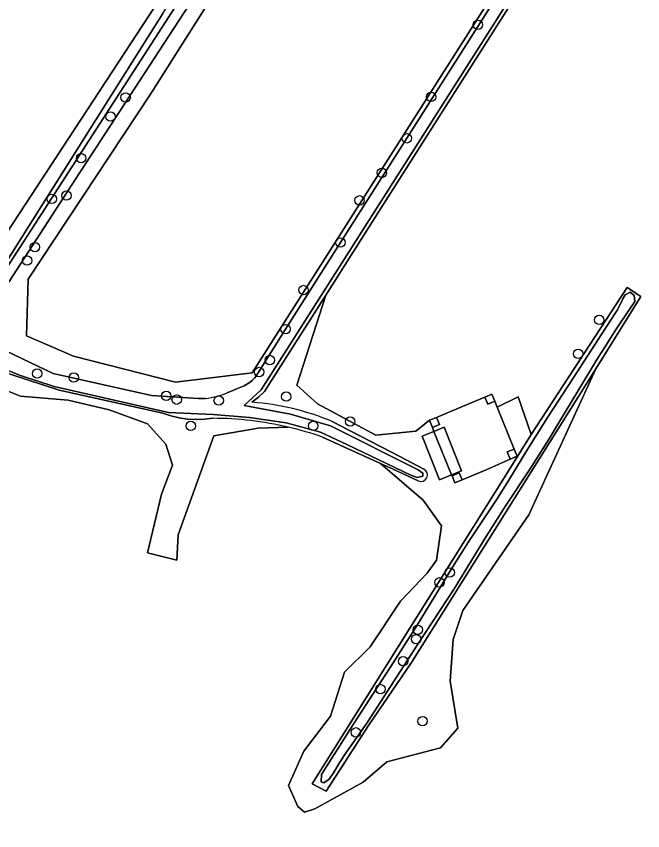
# Model space of a CAD drawing. Extents: x 162722 to 165104, y 384719 to 386284.
# Drawn here: x 164484.7 to 164549.9, y 385112.3 to 385197 of the extents above; entities that cross this region are included whole.
import ezdxf

# ---------------------------------------------------------------- set-up
doc = ezdxf.new("R2010")
doc.units = 0
for name, color, linetype in [('IMGEO_Boom', 7, 'Continuous'), ('IMGEO_Grasland_agrarisch', 7, 'Continuous'), ('IMGEO_Grasland_overig', 7, 'Continuous'), ('IMGEO_Hek', 7, 'Continuous'), ('IMGEO_Hoogspanningsmast', 7, 'Continuous'), ('IMGEO_Oever', 7, 'Continuous'), ('IMGEO_Waterloop', 7, 'Continuous')]:
    doc.layers.add(name, color=color, linetype=linetype)

msp = doc.modelspace()

# ---------------------------------------------------------------- linework, layer by layer
at = {"layer": 'IMGEO_Boom'}
for centre in [(164532.788, 385196.165), (164527.92, 385188.666), (164496.129, 385188.606), (164494.548, 385186.614), (164525.403, 385184.353), (164491.494, 385182.297), (164522.796, 385180.773), (164488.443, 385178.058), (164489.959, 385178.396), (164520.472, 385177.9), (164518.487, 385173.516), (164486.69, 385173.034), (164485.872, 385171.635), (164514.64, 385168.575), (164545.417, 385165.459), (164512.775, 385164.505), (164543.227, 385161.945), (164511.132, 385161.293), (164486.933, 385159.882), (164510.018, 385160.044), (164490.726, 385159.467), (164500.35, 385157.563), (164512.839, 385157.491), (164501.441, 385157.17), (164505.812, 385157.081), (164519.508, 385154.896), (164502.91, 385154.435), (164515.656, 385154.44), (164529.864, 385139.178), (164528.79, 385138.163), (164526.535, 385133.229), (164526.354, 385132.265), (164525.006, 385129.959), (164522.65, 385127.068), (164527.034, 385123.725), (164520.1, 385122.56)]:
    msp.add_circle(centre, 0.489, dxfattribs=at)
at = {"layer": 'IMGEO_Grasland_agrarisch'}
for points in [[(164431.992, 385095.608), (164434.182, 385095.455), (164440.998, 385107.382), (164442.691, 385109.582), (164441.832, 385110.997), (164445.255, 385113.015), (164445.486, 385112.637), (164449.679, 385119.068), (164459.661, 385136.537), (164465.929, 385147.433), (164481.115, 385170.585), (164511.509, 385216.92), (164529.104, 385242.849), (164529.745, 385243.861), (164531.218, 385243.444), (164534.214, 385248.223), (164532.486, 385249.215), (164531.119, 385250), (164512.926, 385260.444), (164500, 385268.322), (164492.25, 385272.725), (164490.178, 385274.162)], [(164526.835, 385233.308), (164498.732, 385188.952), (164485.977, 385169.692), (164485.805, 385163.803), (164490.717, 385161.682), (164501.321, 385159.003), (164509.301, 385159.942), (164521.766, 385179.527), (164552.248, 385227.42)], [(164554.011, 385226.327), (164522.732, 385177.117), (164516.966, 385168.045), (164513.934, 385158.668), (164516.105, 385156.734), (164522.154, 385153.46), (164526.324, 385153.882), (164527.748, 385155.02), (164528.486, 385155.329), (164531.033, 385156.393), (164533.511, 385157.428), (164534.249, 385157.736), (164534.551, 385156.995), (164534.798, 385156.39), (164536.978, 385157.448), (164538.349, 385153.561), (164548.324, 385168.844), (164549.768, 385167.89), (164545.06, 385160.387), (164538.096, 385145.186), (164531.235, 385135.227), (164530.231, 385132.214), (164529.898, 385127.887), (164530.692, 385122.993), (164528.891, 385120.94), (164523.31, 385119.489), (164520.854, 385117.368), (164515.826, 385114.616), (164514.729, 385114.272), (164514.049, 385114.839), (164513.062, 385117.017), (164514.686, 385120.601), (164517.434, 385124.233), (164518.918, 385128.813), (164521.563, 385131.459), (164524.738, 385136.222), (164527.517, 385139.132), (164528.484, 385140.476), (164529.003, 385144.046), (164527.105, 385146.725), (164522.653, 385150.518), (164516.617, 385153.274)], [(164513.051, 385154.305), (164509.916, 385154.203), (164505.292, 385153.42), (164501.587, 385143.101), (164501.455, 385140.455), (164498.413, 385141.249), (164499.868, 385147.334), (164501.012, 385150.339), (164500.316, 385152.529), (164498.419, 385154.65), (164494.4, 385156.101), (164490.159, 385157.105), (164485.183, 385157.521), (164483.461, 385158.222), (164480.782, 385158.556), (164477.311, 385158.646), (164457.033, 385126.82), (164446.714, 385110.624)]]:
    msp.add_lwpolyline(points, dxfattribs=at)
msp.add_arc((164504.932, 385119.542), 35.699, 70.89417, 76.85461, dxfattribs=at)
at = {"layer": 'IMGEO_Grasland_overig'}
for points in [[(164500, 385197.329), (164508.955, 385211.509), (164529.104, 385242.849), (164511.509, 385216.92), (164481.115, 385170.585), (164465.929, 385147.433), (164459.661, 385136.537), (164449.679, 385119.068), (164456.163, 385129.013), (164478.276, 385162.931)], [(164528.05, 385154.279), (164528.219, 385153.865), (164529.281, 385154.292), (164531.101, 385149.772), (164530.059, 385149.352), (164530.099, 385149.254), (164530.826, 385149.562), (164531.138, 385148.825), (164533.641, 385149.884), (164536.145, 385150.969), (164535.836, 385151.726), (164536.577, 385152.028), (164534.798, 385156.39), (164534.551, 385156.995), (164533.819, 385156.689), (164533.511, 385157.428), (164531.033, 385156.393), (164528.486, 385155.329), (164528.795, 385154.59)], [(164526.978, 385153.365), (164528.797, 385148.844), (164530.059, 385149.352), (164528.219, 385153.865)], [(164530.059, 385149.352), (164531.101, 385149.772), (164529.281, 385154.292), (164528.219, 385153.865)]]:
    msp.add_lwpolyline(points, close=True, dxfattribs=at)
for points in [[(164522.653, 385150.518), (164527.105, 385146.725), (164529.003, 385144.046), (164528.484, 385140.476), (164527.517, 385139.132), (164524.738, 385136.222), (164521.563, 385131.459), (164518.918, 385128.813), (164517.434, 385124.233), (164514.686, 385120.601), (164513.062, 385117.017), (164514.049, 385114.839), (164514.729, 385114.272), (164515.826, 385114.616), (164520.854, 385117.368), (164523.31, 385119.489), (164528.891, 385120.94), (164530.692, 385122.993), (164529.898, 385127.887), (164530.231, 385132.214), (164531.235, 385135.227), (164538.096, 385145.186), (164545.06, 385160.387), (164535.522, 385145.187), (164525.893, 385129.842), (164521.421, 385123.28), (164517.008, 385116.446), (164515.526, 385117.192), (164534.579, 385147.541), (164536.921, 385151.272), (164538.349, 385153.561), (164536.978, 385157.448), (164534.798, 385156.39), (164536.577, 385152.028), (164536.879, 385151.287), (164536.145, 385150.969), (164533.641, 385149.884), (164531.138, 385148.825), (164530.401, 385148.513), (164530.099, 385149.254), (164530.059, 385149.352), (164528.797, 385148.844), (164526.978, 385153.365), (164528.219, 385153.865), (164528.05, 385154.279), (164527.748, 385155.02), (164526.324, 385153.882), (164522.154, 385153.46), (164516.105, 385156.734), (164513.934, 385158.668), (164516.966, 385168.045), (164510.593, 385158.02), (164509.965, 385157.439), (164509.266, 385156.899)], [(164505.212, 385155.233), (164504.335, 385155.126), (164503.452, 385155.098), (164502.57, 385155.148), (164501.696, 385155.277), (164500.837, 385155.484), (164500, 385155.767), (164489.195, 385158.172), (164484.226, 385159.774)], [(164483.461, 385158.222), (164485.183, 385157.521), (164490.159, 385157.105), (164494.4, 385156.101), (164498.419, 385154.65), (164500.316, 385152.529), (164501.012, 385150.339), (164499.868, 385147.334), (164498.413, 385141.249), (164501.455, 385140.455), (164501.587, 385143.101), (164505.292, 385153.42), (164509.916, 385154.203), (164513.051, 385154.305)], [(164517.638, 385154.891), (164524.65, 385151.245), (164527.168, 385149.936)], [(164526.577, 385148.726), (164523.957, 385149.922), (164522.653, 385150.518)]]:
    msp.add_lwpolyline(points, dxfattribs=at)
for centre, radius, start, end in [((164507.386, 385130.603), 26.363, 67.11501, 85.91009), ((164504.975, 385119.662), 35.571, 76.87816, 89.61905), ((164526.857, 385149.339), 0.674, 245.45477, 62.48071)]:
    msp.add_arc(centre, radius, start, end, dxfattribs=at)
at = {"layer": 'IMGEO_Hek'}
for points in [[(164530.059, 385149.352), (164528.797, 385148.844), (164526.978, 385153.365), (164528.219, 385153.865)], [(164528.219, 385153.865), (164529.281, 385154.292), (164531.101, 385149.772), (164530.059, 385149.352)]]:
    msp.add_lwpolyline(points, dxfattribs=at)
at = {"layer": 'IMGEO_Hoogspanningsmast'}
for points in [[(164534.249, 385157.736), (164533.511, 385157.428), (164533.819, 385156.689), (164534.551, 385156.995)], [(164528.486, 385155.329), (164527.748, 385155.02), (164528.05, 385154.279), (164528.795, 385154.59)], [(164536.577, 385152.028), (164535.836, 385151.726), (164536.145, 385150.969), (164536.879, 385151.287)], [(164530.099, 385149.254), (164530.401, 385148.513), (164531.138, 385148.825), (164530.826, 385149.562)]]:
    msp.add_lwpolyline(points, close=True, dxfattribs=at)
at = {"layer": 'IMGEO_Oever'}
for points in [[(164530.486, 385240.824), (164490.909, 385180.088), (164480.317, 385163.832)], [(164446.503, 385113.275), (164528.149, 385239.598)], [(164552.248, 385227.42), (164521.766, 385179.527), (164509.301, 385159.942), (164501.321, 385159.003), (164490.717, 385161.682), (164485.805, 385163.803), (164485.977, 385169.692), (164498.732, 385188.952), (164526.835, 385233.308)], [(164506.712, 385157.888), (164507.292, 385158.122), (164507.765, 385158.323), (164508.455, 385158.611), (164508.97, 385158.925), (164509.29, 385159.158), (164509.57, 385159.447), (164509.666, 385159.583), (164512.775, 385164.505), (164518.487, 385173.516), (164525.403, 385184.353), (164551.863, 385226.001)], [(164522.732, 385177.117), (164554.011, 385226.327)], [(164552.803, 385225.098), (164510.227, 385158.206), (164508.475, 385156.552), (164513.299, 385155.665), (164517.467, 385154.43), (164526.569, 385149.86), (164527.063, 385149.506), (164527.071, 385149.21), (164526.454, 385149.062), (164525.802, 385149.327), (164519.158, 385152.517), (164516.4, 385153.771), (164512.837, 385154.763), (164509.018, 385155.323), (164505.253, 385155.617), (164500.605, 385155.834), (164499.216, 385156.146), (164488.674, 385158.534), (164485.188, 385159.696), (164479.3, 385162.019)], [(164500, 385197.329), (164478.276, 385162.931), (164456.163, 385129.013), (164449.679, 385119.068), (164445.486, 385112.637), (164446.714, 385110.624), (164457.033, 385126.82), (164477.311, 385158.646), (164479.31, 385161.783), (164484.226, 385159.774), (164489.195, 385158.172), (164500, 385155.767), (164500.837, 385155.484), (164501.696, 385155.277), (164502.57, 385155.148), (164503.452, 385155.098), (164504.335, 385155.126), (164505.212, 385155.233)], [(164509.266, 385156.899), (164509.965, 385157.439), (164510.593, 385158.02), (164516.966, 385168.045), (164522.732, 385177.117)], [(164480.317, 385163.832), (164480.508, 385163.74), (164488.582, 385159.874), (164498.803, 385157.588), (164503.725, 385157.284), (164504.437, 385157.304)], [(164527.168, 385149.936), (164524.65, 385151.245), (164517.638, 385154.891)], [(164516.617, 385153.274), (164522.653, 385150.518), (164523.957, 385149.922), (164526.577, 385148.726)]]:
    msp.add_lwpolyline(points, dxfattribs=at)
for points in [[(164535.522, 385145.187), (164545.06, 385160.387), (164549.768, 385167.89), (164548.324, 385168.844), (164538.349, 385153.561), (164536.921, 385151.272), (164534.579, 385147.541), (164515.526, 385117.192), (164517.008, 385116.446), (164521.421, 385123.28), (164525.893, 385129.842)], [(164516.773, 385117.298), (164516.482, 385117.399), (164516.52, 385118.159), (164517.532, 385119.779), (164518.208, 385120.859), (164519.569, 385123.012), (164520.255, 385124.085), (164522.695, 385127.816), (164523.734, 385129.419), (164526.461, 385133.723), (164530.159, 385139.741), (164531.817, 385142.392), (164534.649, 385146.628), (164535.998, 385148.788), (164537.976, 385152.057), (164540.119, 385155.408), (164543.164, 385160.083), (164545.629, 385163.928), (164546.68, 385165.495), (164546.987, 385165.977), (164547.31, 385166.523), (164547.864, 385167.641), (164548.132, 385168.061), (164548.652, 385168.356), (164549.07, 385167.995), (164549.11, 385167.394), (164548.618, 385166.611), (164547.197, 385164.504), (164546.162, 385162.898), (164545.147, 385161.276), (164543.399, 385158.4), (164541.194, 385154.725), (164540.199, 385153.094), (164538.151, 385149.871), (164535.696, 385146.149), (164533.652, 385142.922), (164530.309, 385137.5), (164528.923, 385135.36), (164526.461, 385131.644), (164523.704, 385127.316), (164522.012, 385124.684), (164521.3, 385123.621), (164520.193, 385122.038), (164519.083, 385120.467), (164518.439, 385119.467), (164517.768, 385118.348), (164517.318, 385117.703)]]:
    msp.add_lwpolyline(points, close=True, dxfattribs=at)
for centre, radius, start, end in [((164503.541, 385165.518), 8.263, 276.2263, 292.56799), ((164507.386, 385130.603), 26.363, 67.11501, 85.91009), ((164504.975, 385119.662), 35.571, 76.87816, 89.61905), ((164504.932, 385119.542), 35.699, 70.89417, 76.85461), ((164526.857, 385149.339), 0.674, 245.45477, 62.48071)]:
    msp.add_arc(centre, radius, start, end, dxfattribs=at)
at = {"layer": 'IMGEO_Waterloop'}
for points in [[(164504.437, 385157.304), (164503.725, 385157.284), (164498.803, 385157.588), (164488.582, 385159.874), (164480.508, 385163.74), (164480.317, 385163.832), (164490.909, 385180.088), (164530.486, 385240.824)], [(164528.149, 385239.598), (164446.503, 385113.275)], [(164552.803, 385225.098), (164553.133, 385225.984), (164552.778, 385226.415), (164552.363, 385226.365), (164551.863, 385226.001), (164525.403, 385184.353), (164518.487, 385173.516), (164512.775, 385164.505), (164509.666, 385159.583), (164509.57, 385159.447), (164509.29, 385159.158), (164508.97, 385158.925), (164508.455, 385158.611), (164507.765, 385158.323), (164507.292, 385158.122), (164506.712, 385157.888)], [(164479.3, 385162.019), (164485.188, 385159.696), (164488.674, 385158.534), (164499.216, 385156.146), (164500.605, 385155.834), (164505.253, 385155.617), (164509.018, 385155.323), (164512.837, 385154.763), (164516.4, 385153.771), (164519.158, 385152.517), (164525.802, 385149.327), (164526.454, 385149.062), (164527.071, 385149.21), (164527.063, 385149.506), (164526.569, 385149.86), (164517.467, 385154.43), (164513.299, 385155.665), (164508.475, 385156.552), (164510.227, 385158.206), (164552.803, 385225.098)]]:
    msp.add_lwpolyline(points, dxfattribs=at)
msp.add_lwpolyline([(164516.773, 385117.298), (164517.318, 385117.703), (164517.768, 385118.348), (164518.439, 385119.467), (164519.083, 385120.467), (164520.193, 385122.038), (164521.3, 385123.621), (164522.012, 385124.684), (164523.704, 385127.316), (164526.461, 385131.644), (164528.923, 385135.36), (164530.309, 385137.5), (164533.652, 385142.922), (164535.696, 385146.149), (164538.151, 385149.871), (164540.199, 385153.094), (164541.194, 385154.725), (164543.399, 385158.4), (164545.147, 385161.276), (164546.162, 385162.898), (164547.197, 385164.504), (164548.618, 385166.611), (164549.11, 385167.394), (164549.07, 385167.995), (164548.652, 385168.356), (164548.132, 385168.061), (164547.864, 385167.641), (164547.31, 385166.523), (164546.987, 385165.977), (164546.68, 385165.495), (164545.629, 385163.928), (164543.164, 385160.083), (164540.119, 385155.408), (164537.976, 385152.057), (164535.998, 385148.788), (164534.649, 385146.628), (164531.817, 385142.392), (164530.159, 385139.741), (164526.461, 385133.723), (164523.734, 385129.419), (164522.695, 385127.816), (164520.255, 385124.085), (164519.569, 385123.012), (164518.208, 385120.859), (164517.532, 385119.779), (164516.52, 385118.159), (164516.482, 385117.399)], close=True, dxfattribs=at)
msp.add_arc((164503.541, 385165.518), 8.263, 276.2263, 292.56799, dxfattribs=at)

doc.saveas('drawing.dxf')
